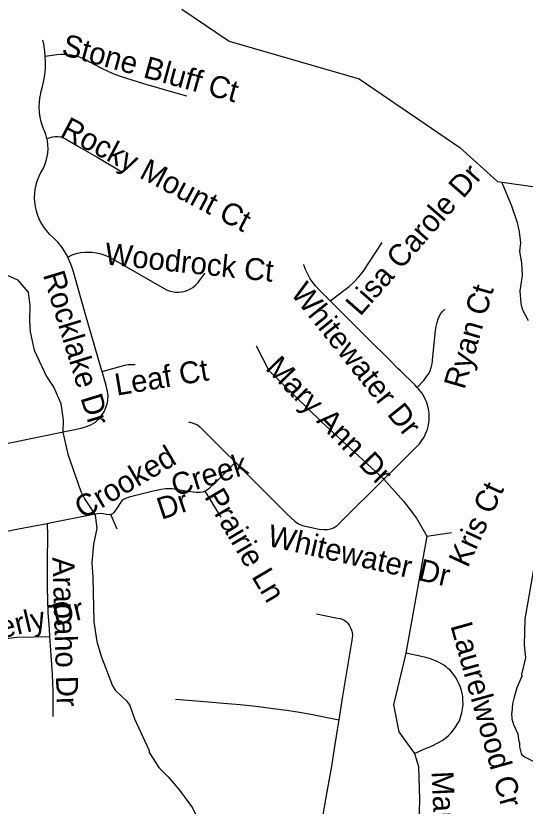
# Model space of a CAD drawing. Extents: x 1383679 to 1536984, y 460658 to 651027.
# Drawn here: x 1421730 to 1423940, y 551167 to 554595 of the extents above; entities that cross this region are included whole.
import ezdxf

# ---------------------------------------------------------------- set-up
doc = ezdxf.new("R2010")
doc.units = 0
for name, color, linetype in [('Exist Hydrographic Creek Single Shore', 7, 'Continuous'), ('Exist Hydrographic Misc Water Feature', 7, 'Continuous'), ('Exist Road Non-System Type 51', 7, 'Continuous'), ('Exist Road Non-System Type 51 Label', 7, 'Continuous')]:
    doc.layers.add(name, color=color, linetype=linetype)

msp = doc.modelspace()

# ---------------------------------------------------------------- linework, layer by layer
at = {"layer": 'Exist Hydrographic Creek Single Shore'}
msp.add_lwpolyline([(1422450, 554623.3), (1422655.9, 554484.5), (1423219.9, 554322.2), (1423656, 554024.6), (1423819.9, 553876.9), (1424002.9, 553850.2), (1424228, 553852.3), (1424574, 553638.5), (1424982, 553180.6), (1425147.9, 553177.2), (1425299, 553223.4), (1425499, 553212.9), (1425706, 553149.6), (1425931.9, 553187.8), (1426059, 553267.3), (1426246, 553447.3), (1427359.9, 554166.7), (1427445.9, 554299.6), (1427481.9, 554417), (1427502.9, 554656.2)], dxfattribs=at)
at = {"layer": 'Exist Hydrographic Misc Water Feature'}
for points in [[(1423839.3, 553871.9), (1423880.5, 553771.4), (1423904.8, 553698.9), (1423914, 553658.7), (1423918.9, 553610.6), (1423915.4, 553573.2), (1423923.6, 553523.6), (1423926.4, 553469.2), (1423916.1, 553402.8), (1423920.8, 553346.7), (1423926.4, 553322.5), (1423953.2, 553273.9)], [(1421637.9, 553494.3), (1421736.8, 553449.9), (1421783.7, 553396.9), (1421790.3, 553336.7), (1421788.9, 553272.8), (1421791.8, 553224.7), (1421809.9, 553144.3), (1421863.4, 553031.2), (1421894.3, 552982.5), (1421924.8, 552913.8), (1421935.1, 552841.5), (1421934, 552789.6), (1421955.7, 552693.1), (1422012.1, 552531.9), (1422027.4, 552499.5), (1422073.8, 552430.5), (1422080.9, 552371.1), (1422067, 552302.7), (1422059.2, 552222.9), (1422063.7, 552158.8), (1422068.5, 551966.8), (1422081.3, 551881.1), (1422099.6, 551818.2), (1422150.1, 551689), (1422161.9, 551668.8), (1422211.1, 551621.6), (1422224.5, 551603.5)], [(1423979.2, 552209.8), (1423939, 551978.8), (1423935.3, 551866.9), (1423941.7, 551810.1), (1423924.1, 551737.6), (1423924.8, 551731.2), (1423903, 551679.8), (1423891.7, 551640), (1423884.9, 551610.2), (1423881.8, 551571.2)], [(1422224.5, 551603.5), (1422245, 551545.1), (1422308.1, 551407.8), (1422307.9, 551399.8), (1422350.9, 551335.1), (1422391.1, 551294.2), (1422440.5, 551236.9), (1422496.7, 551159.6), (1422567.6, 551014.1), (1422587, 550981.7), (1422614, 550941.1), (1422676.6, 550871.7), (1422726.6, 550783.2), (1422758, 550753.9), (1422802.8, 550688.6)], [(1424061.8, 550983.2), (1424063.9, 551008.4), (1424060, 551016.5), (1424059, 551064.5), (1424061.5, 551088.4), (1424092.6, 551135.8), (1424131.4, 551174.9), (1424131.9, 551198.8), (1424097.7, 551279.6), (1424046.5, 551320.7), (1423999.2, 551349.7), (1423935.9, 551381.2), (1423926.1, 551389.4), (1423916.7, 551423.6), (1423917.1, 551439.5), (1423913.3, 551447.6), (1423910, 551479.7), (1423890.9, 551520.1), (1423883.4, 551544.3), (1423881.8, 551571.2)]]:
    msp.add_lwpolyline(points, dxfattribs=at)
at = {"layer": 'Exist Road Non-System Type 51'}
for p, q in [((1422621.4, 552420.5), (1422550.9, 552532.9)), ((1422169.8, 552368.5), (1422141.7, 552431.3))]:
    msp.add_line(p, q, dxfattribs=at)
for points in [[(1421857.5, 554420.2), (1421857.4, 554421), (1421856.2, 554440.7), (1421853.5, 554460.1), (1421851, 554474.3), (1421846.9, 554488.1), (1421846.3, 554489.7)], [(1421864.9, 554063.3), (1421860.4, 554079.6), (1421853.9, 554096.8), (1421853.5, 554097.7), (1421846.2, 554116.7), (1421840.5, 554135.8), (1421836.1, 554155.4), (1421833.3, 554175.4), (1421832.8, 554180.4), (1421831.8, 554199.9), (1421832.3, 554219.1), (1421834.4, 554238.3), (1421837.9, 554257.5), (1421839.1, 554262.5), (1421845.9, 554288.7), (1421851.6, 554313.9), (1421855.8, 554339.7), (1421858.3, 554365.4), (1421858.5, 554369.5), (1421859, 554393.5), (1421857.7, 554417.5), (1421857.5, 554420.2)], [(1421857.5, 554420.2), (1421907.4, 554427.6), (1421926.1, 554428.8), (1421939.5, 554428.6), (1421955.3, 554428), (1421971, 554425.8), (1421984.9, 554422.5), (1422001.2, 554418.2), (1422015.8, 554412.9), (1422035.4, 554404), (1422049.6, 554395.5), (1422049.5, 554395.5), (1422071.2, 554383.4), (1422101.1, 554367.6), (1422131.6, 554353.2), (1422162.7, 554340.2), (1422182.9, 554332.7), (1422284.4, 554301.8), (1422404.6, 554267.2), (1422470.5, 554247.4)], [(1421864.9, 554063.3), (1421890.1, 554070.5), (1421900.3, 554072), (1421910.7, 554072), (1421912.3, 554071.8), (1421924, 554069.7), (1421935.3, 554066), (1421946, 554060.9), (1422001.4, 554027.9), (1422082.5, 553981.3), (1422192.3, 553917)], [(1421955.4, 553548.6), (1421955.3, 553548.9), (1421953.5, 553552.4), (1421942.8, 553571.5), (1421930.5, 553589.9), (1421917, 553607.3), (1421913.1, 553611.9), (1421891.9, 553633.5), (1421877.7, 553646.7), (1421863.6, 553663.5), (1421850.5, 553681.4), (1421838.5, 553700.3), (1421833.3, 553709.6), (1421826, 553728.3), (1421820, 553747.9), (1421815.5, 553767.9), (1421812.5, 553787.8), (1421811.6, 553805.9), (1421812.2, 553824.2), (1421814.3, 553842.4), (1421817.9, 553860.6), (1421818.9, 553864.6), (1421824.1, 553882.3), (1421830.7, 553899.3), (1421838.7, 553915.7), (1421848.1, 553931.8), (1421856, 553949), (1421862.2, 553966.6), (1421866.7, 553984.8), (1421869.2, 553999.5), (1421870.2, 554017.5), (1421869.5, 554035.3), (1421867.1, 554052.9), (1421865.3, 554061.8), (1421864.9, 554063.3)], [(1423093.8, 553359.5), (1423175.7, 553421.1), (1423197.4, 553441.6), (1423217.7, 553462.9), (1423237.1, 553485.7), (1423319.8, 553611.2)], [(1421955.4, 553548.6), (1421974.7, 553557.7), (1421991.3, 553564.2), (1422011.1, 553567.9), (1422028.8, 553570), (1422046.5, 553570.4), (1422061.9, 553569.4), (1422080.3, 553567), (1422098.6, 553563), (1422116.5, 553557.2), (1422133.6, 553550), (1422141.6, 553546), (1422265.7, 553474.5), (1422383.3, 553406.9), (1422395.6, 553402.3), (1422408.6, 553399), (1422421.9, 553397.1), (1422435.3, 553396.6), (1422449, 553397.5), (1422452.4, 553398), (1422464.7, 553400.8), (1422476.5, 553404.9), (1422487.7, 553410.3), (1422498.3, 553416.9), (1422508.2, 553424.8), (1422511.1, 553427.5), (1422521.2, 553438.6), (1422527.3, 553446.3), (1422551.6, 553478.7)], [(1422104.5, 553052.6), (1422100.5, 553066), (1422032.1, 553298.8), (1421997.5, 553422.2), (1421979.8, 553484.1), (1421973.2, 553506), (1421965, 553527.9), (1421955.4, 553548.6)], [(1423093.8, 553359.5), (1423045.1, 553408.3), (1423031.3, 553422.9), (1423018.8, 553438.3), (1423007.4, 553454.7), (1422996.7, 553474.3), (1422987.4, 553494.5), (1422979.6, 553515.4), (1422979.1, 553516.9)], [(1423471.3, 552982.6), (1423460.5, 552994), (1423399.1, 553054.6), (1423387.7, 553066), (1423351.3, 553102.9), (1423259.2, 553194.6), (1423172.2, 553280.8), (1423093.8, 553359.5)], [(1423471.3, 552982.6), (1423476.7, 552988.3), (1423491.4, 553004.7), (1423499.8, 553013.2), (1423509.6, 553026), (1423518.3, 553039.6), (1423524.5, 553050), (1423528.8, 553059.9), (1423531, 553066), (1423534.6, 553079.8), (1423537.3, 553096.6), (1423537.7, 553101.1), (1423550.5, 553229.7), (1423553.2, 553247.1), (1423557.4, 553264.2), (1423563.1, 553280.9), (1423567.2, 553290.5), (1423572.6, 553300.9), (1423579.4, 553310.4), (1423587.4, 553318.9), (1423591.4, 553322.4)], [(1422772.6, 553163), (1422828.3, 553057), (1423056.8, 552833.9), (1423327.2, 552585.7)], [(1422104.5, 553052.6), (1422151.3, 553066), (1422203.2, 553079.5), (1422216.4, 553082.2), (1422229.8, 553083.3), (1422243.2, 553082.8), (1422248.2, 553082.2)], [(1421567.3, 552714.7), (1421668.9, 552736.1), (1421858.9, 552775.3), (1422013.5, 552806.6), (1422036.2, 552813.5), (1422054.8, 552821.3), (1422075.5, 552832.9), (1422091.8, 552848), (1422105.8, 552866.5), (1422114.2, 552880.3), (1422122.5, 552899.9), (1422127.2, 552916), (1422129.4, 552931.2), (1422130.3, 552946.5), (1422128.1, 552966), (1422122.3, 552992.2), (1422104.5, 553052.6)], [(1423327.2, 552585.7), (1423385.5, 552643.4), (1423455.1, 552711.9), (1423470, 552727.1), (1423481.1, 552738.9), (1423490.1, 552751), (1423497, 552761.1), (1423502.7, 552771), (1423508.1, 552782), (1423513.2, 552794.4), (1423515.7, 552802.5), (1423518.6, 552813.2), (1423521.5, 552829.5), (1423523.2, 552840.4), (1423523.5, 552844.2), (1423523.6, 552852.2), (1423523.5, 552861.2), (1423523, 552871.7), (1423522.4, 552880.1), (1423520.4, 552890), (1423517.8, 552901.6), (1423514.7, 552911.8), (1423511.6, 552920.8), (1423508.1, 552929.1), (1423503, 552939.2), (1423497.1, 552949.9), (1423491, 552959.1), (1423489.6, 552961.3), (1423480, 552973.4), (1423476.9, 552976.6), (1423471.3, 552982.6)], [(1422479.8, 552834.4), (1422495.3, 552829.7), (1422506.8, 552825.9), (1422517.7, 552820.4), (1422528.3, 552811.9), (1422633.2, 552708.3), (1422682.8, 552658.7)], [(1422682.8, 552658.7), (1422595.4, 552569.2), (1422568.7, 552545.1), (1422556.9, 552535.7), (1422550.9, 552532.9)], [(1422682.8, 552658.7), (1422706.4, 552635.1), (1422821.2, 552519.6), (1422907.4, 552432.9), (1422942.4, 552401.7), (1422956.9, 552392.2), (1422974.3, 552384.5), (1422985, 552380.9), (1423046.3, 552368.6), (1423068.2, 552366.6), (1423082.8, 552367), (1423096.4, 552370), (1423107.6, 552374.1), (1423115.3, 552378.3), (1423124.5, 552384.9), (1423202.6, 552462.3), (1423263.1, 552522.1), (1423327.2, 552585.7)], [(1423327.2, 552585.7), (1423413.4, 552488.2), (1423469.1, 552415.7), (1423513.7, 552337.6)], [(1422550.9, 552532.9), (1422541.4, 552528.5), (1422529.7, 552526.7), (1422511.9, 552527.2), (1422475.5, 552532), (1422424.3, 552540.9), (1422408.7, 552542.6), (1422392.6, 552543), (1422380, 552542.7), (1422361.2, 552540), (1422319.9, 552531.5), (1422222.3, 552507.1), (1422205.9, 552501.9), (1422196.5, 552497.3), (1422189.9, 552490.8), (1422182.3, 552481.7), (1422166.8, 552456.6), (1422155.3, 552440.6), (1422149, 552434.4), (1422143, 552431.6), (1422141.7, 552431.3)], [(1422141.7, 552431.3), (1422135.4, 552430.1), (1422122, 552431.7), (1422108.3, 552434.7), (1422096, 552435.8), (1422085.7, 552435.3), (1422067, 552431.6), (1421877.5, 552393.7), (1421866.2, 552391.6)], [(1421866.2, 552391.6), (1421741.8, 552368.4), (1421637.8, 552347.8), (1421553.1, 552331.2), (1421477.4, 552313.4), (1421443.7, 552303.4), (1421335.4, 552268.1), (1421186.8, 552218.7), (1421108, 552192), (1420989.5, 552153.4), (1420927.8, 552130.2)], [(1421866.2, 552391.6), (1421867.4, 552340.4), (1421866.5, 552229.7), (1421866.4, 552113.7), (1421869.4, 552007.4), (1421874.5, 551936.3), (1421876.8, 551903.2)], [(1423513.7, 552337.6), (1423619.6, 552354.3)], [(1423513.7, 552337.6), (1423422, 551831)], [(1423034.1, 552000.4), (1423118.3, 551984.4), (1423137.1, 551980.4), (1423146.3, 551977.5), (1423153.9, 551974.1), (1423159.2, 551971), (1423164.5, 551967.1), (1423170.8, 551960.1), (1423176.3, 551952.4), (1423181, 551943.9), (1423185.4, 551935.2), (1423188.5, 551925.8), (1423189.9, 551919.6), (1423190.6, 551909.8), (1423189.2, 551895.5), (1423187, 551877.8), (1423146.6, 551634.6), (1423131.1, 551541.1)], [(1421642.7, 551885.1), (1421663.9, 551890.5), (1421681, 551894.1), (1421700.4, 551896.2), (1421734.5, 551899.4), (1421806.1, 551901.4), (1421876.8, 551903.2)], [(1421876.8, 551903.2), (1421882.5, 551821.1), (1421887.6, 551739.8), (1421889.1, 551702.2), (1421890, 551665.5), (1421889.9, 551604.1), (1421890.2, 551555.9)], [(1423422, 551831), (1423368.8, 551607), (1423391.1, 551489.8), (1423460.2, 551395.4)], [(1423460.2, 551395.4), (1423494, 551411.6), (1423510.3, 551418.2), (1423523.1, 551423), (1423536.3, 551429.1), (1423563.6, 551442.3), (1423579.8, 551451.9), (1423596.6, 551465), (1423608.7, 551475.3), (1423618.1, 551485), (1423628.7, 551497.6), (1423637.9, 551509.5), (1423646.6, 551523.4), (1423654.4, 551537.4), (1423659.9, 551553.5), (1423664.4, 551571.1), (1423668.3, 551589.7), (1423670.5, 551607.3), (1423670, 551627.6), (1423669.3, 551639.4), (1423667.4, 551651.2), (1423663.8, 551668.1), (1423658.6, 551683.4), (1423653.5, 551696.4), (1423644.9, 551713.9), (1423637.1, 551726.4), (1423626, 551742.5), (1423613.8, 551756.9), (1423604.8, 551764.7), (1423596.5, 551771.9), (1423586.8, 551779), (1423576.8, 551784.8), (1423563.4, 551791.4), (1423550.2, 551797.8), (1423529.1, 551805.5), (1423508.6, 551811.2), (1423489.8, 551815.9), (1423422, 551831)], [(1422422.5, 551630.8), (1422439.6, 551629.2), (1422530.6, 551621.6), (1422613.3, 551615.6), (1422703, 551607.5), (1422771.6, 551600.6), (1422848.5, 551589.8), (1422904, 551583.9), (1422951.8, 551576.7), (1423002, 551567.9), (1423131.1, 551541.1)], [(1423131.1, 551541.1), (1423124, 551498.3), (1423110.2, 551407), (1423100.3, 551339.7), (1423079.5, 551228.9), (1423039.3, 550999.7), (1423022.6, 550897.5)], [(1423460.2, 551395.4), (1423476.8, 551339.3), (1423480.8, 551195.2), (1423476.8, 551035.2)]]:
    msp.add_lwpolyline(points, dxfattribs=at)

# ---------------------------------------------------------------- texts
at = {"layer": 'Exist Road Non-System Type 51 Label'}
for s, rotation, p in [('Stone Bluff Ct', 344.5948, (1421924.2, 554427.1)), ('Rocky Mount Ct', 332.2421, (1421917.6, 554076)), ('Lisa Carole Dr', 48.8152, (1423224.1, 553288.8)), ('Woodrock Ct', 354.0713, (1422112.5, 553516.9)), ('Rocklake Dr', 286.9666, (1421846.8, 553472.1)), ('Whitewater Dr', 308.653, (1422918.6, 553390.6)), ('Ryan Ct', 73.8117, (1423676.4, 552970.7)), ('Mary Ann Dr', 314.1579, (1422809.3, 553063.2)), ('Leaf Ct', 9.4635, (1422167.6, 552947.3)), ('Crooked', 30.6518, (1422020.9, 552410)), ('Creek', 17.3328, (1422421.7, 552509.9)), ('Kris Ct', 65.2241, (1423690.1, 552197.4)), ('Prairie Ln', 300.619, (1422545.6, 552509.6)), ('Dr', 18.4362, (1422361.6, 552408.6)), ('Whitewater Dr', 347.1917, (1422816.8, 552297)), ('Arapaho Dr', 271.6834, (1421888.8, 552246.2)), ('Manderly Dr', 13.2912, (1421358.6, 551820.6)), ('Laurelwood Cr', 285.6555, (1423615, 551950.1)), ('Mary Ann Dr', 272.726, (1423533.4, 551316.9))]:
    msp.add_text(s, height=95, rotation=rotation, dxfattribs=at).set_placement(p)

doc.saveas('drawing.dxf')
